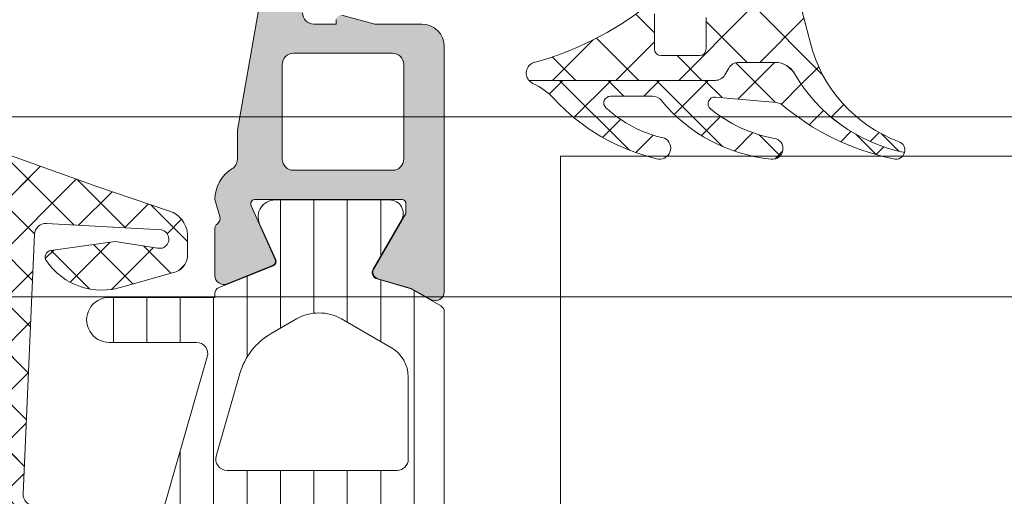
# Model space of a CAD drawing. Header units: millimetres. Extents: x 213386 to 506888, y 183055 to 450952.
# Tile 723 of 1056: x 380721 to 380765, y 342628 to 342649. Entities that reach past the tile are written whole.
import ezdxf

# ---------------------------------------------------------------- set-up
doc = ezdxf.new("R2010")
doc.units = ezdxf.units.MM
doc.layers.add('FASÁDA DETAILNÍ', color=255, linetype='Continuous', lineweight=0)
doc.layers.add('NOVA', color=255, linetype='Continuous', lineweight=0)
pattern_1 = [(135, (-4457.505283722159, 0), (-1.077630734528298, -1.077630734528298), []), (225, (-4457.505283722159, 0), (1.077630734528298, -1.077630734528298), [])]

# ---------------------------------------------------------------- blocks, each defined once
blk = doc.blocks.new('A$C69D17D4D')
at = {"layer": 'FASÁDA DETAILNÍ'}
h = blk.add_hatch(dxfattribs=at)
h.set_pattern_fill('ANSI37', color=256, scale=0.625, angle=90, style=0)
h.set_pattern_definition([(135, (-4457.505283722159, 0), (-1.403165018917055, -1.403165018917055), []), (225, (-4457.505283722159, 0), (1.403165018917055, -1.403165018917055), [])])
edge = h.paths.add_edge_path()
edge.add_ellipse((-17211.61848914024, 24900.19755051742), major_axis=(-5.03946705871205, 0), ratio=1, start_angle=209.7917844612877, end_angle=265.0355387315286, ccw=False)
edge.add_ellipse((-17207.50540465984, 24902.55235072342), major_axis=(-0.3000000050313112, 0), ratio=1, start_angle=180.0006926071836, end_angle=209.7921729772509, ccw=False)
edge.add_line((-17207.20540465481, 24902.5523543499), (-17207.20540165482, 24902.01807034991))
edge.add_ellipse((-17207.50540141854, 24902.01806911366), major_axis=(-0.2999997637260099, 0), ratio=1, start_angle=89.99995487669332, end_angle=180.0002361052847, ccw=False)
edge.add_line((-17207.50540165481, 24901.71806934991), (-17209.0553986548, 24901.71806934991))
edge.add_ellipse((-17209.05539101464, 24901.41805870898), major_axis=(-0.3000106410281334, 0), ratio=1, start_angle=270.0014591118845, end_angle=359.9956760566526)
edge.add_line((-17209.35540165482, 24901.4180813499), (-17209.35541265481, 24900.01809934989))
edge.add_ellipse((-17209.65540249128, 24900.01810218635), major_axis=(-0.2999898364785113, 0), ratio=1, start_angle=90.00035074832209, end_angle=179.9994582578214, ccw=False)
edge.add_line((-17209.65540065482, 24899.71811234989), (-17211.35541265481, 24899.71811234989))
edge.add_ellipse((-17211.35540551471, 24900.01812249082), major_axis=(-0.3000101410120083, 0), ratio=1, start_angle=0.004419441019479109, end_angle=89.99863638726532, ccw=False)
edge.add_line((-17211.65541565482, 24900.01809934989), (-17211.65540465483, 24901.5819303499))
edge.add_ellipse((-17211.95656371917, 24901.61478737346), major_axis=(-0.3029461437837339, 0), ratio=1, start_angle=173.7735490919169, end_angle=283.483577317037)
edge.add_ellipse((-17220.66148684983, 24912.93075169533), major_axis=(-14.00076634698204, 0), ratio=1, start_angle=105.3017322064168, end_angle=128.0756200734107, ccw=False)
edge.add_ellipse((-17216.85477327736, 24898.93851392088), major_axis=(-0.5004721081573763, 0), ratio=1, start_angle=-77.0823914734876, end_angle=39.80663437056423)
edge.add_line((-17217.23924065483, 24898.61811234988), (-17208.95596165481, 24898.61811234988))
edge.add_ellipse((-17208.95596218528, 24899.11811205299), major_axis=(-0.499999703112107, 0), ratio=1, start_angle=90.00006078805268, end_angle=150.0000196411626)
edge.add_line((-17208.52294965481, 24898.86811234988), (-17208.34974365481, 24899.1681123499))
edge.add_ellipse((-17207.91673112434, 24898.91811264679), major_axis=(-0.4999997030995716, 0), ratio=1, start_angle=270.0000607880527, end_angle=330.0000196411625, ccw=False)
edge.add_line((-17207.91673165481, 24899.4181123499), (-17206.28738365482, 24899.4181123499))
edge.add_ellipse((-17206.28738287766, 24898.41811299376), major_axis=(-0.9999993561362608, 0), ratio=1, start_angle=210.0503388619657, end_angle=270.0000445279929, ccw=False)
edge.add_ellipse((-17199.10300217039, 24902.57443977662), major_axis=(-7.300023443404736, 0), ratio=1, start_angle=30.05035458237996, end_angle=78.71444631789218)
edge.add_ellipse((-17200.91823427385, 24895.51810276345), major_axis=(-0.3999905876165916, 0), ratio=1, start_angle=165.1470247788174, end_angle=249.4981705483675)
edge.add_ellipse((-17198.54416732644, 24901.86720088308), major_axis=(-6.378448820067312, 0), ratio=1, start_angle=14.452597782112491, end_angle=69.49812541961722, ccw=False)
edge.add_line((-17204.72076665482, 24900.2752743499), (-17205.08435365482, 24901.6859813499))
edge.add_line((-17205.08435365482, 24901.6859813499), (-17205.29446665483, 24902.54868234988))
edge.add_ellipse((-17210.63108937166, 24901.218117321), major_axis=(-5.499995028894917, 0), ratio=1, start_angle=193.999954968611, end_angle=270.0000342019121)
edge.add_line((-17210.6310926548, 24906.71811234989), (-17223.04912065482, 24906.71811234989))
edge.add_line((-17223.04912065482, 24906.71811234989), (-17224.41217765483, 24906.43049334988))
edge.add_ellipse((-17224.51541026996, 24906.91971968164), major_axis=(-0.499999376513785, 0), ratio=1, start_angle=40.28375159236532, end_angle=101.91530077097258, ccw=False)
edge.add_line((-17224.89683565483, 24906.59643334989), (-17226.47044665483, 24908.45304134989))
edge.add_ellipse((-17227.04258565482, 24907.96811184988), major_axis=(-0.7499997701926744, 0), ratio=1, start_angle=-139.7162938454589, end_angle=40.28370615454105)
edge.add_line((-17227.61472465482, 24907.48318234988), (-17225.65543865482, 24905.17153834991))
edge.add_ellipse((-17224.89258704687, 24905.81811051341), major_axis=(-0.999999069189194, 0), ratio=1, start_angle=40.2836986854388, end_angle=101.9152478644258)
edge.add_line((-17224.68612265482, 24904.83965734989), (-17222.89258565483, 24905.21811234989))
edge.add_line((-17222.89258565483, 24905.21811234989), (-17211.18238465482, 24905.21811234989))
h = blk.add_hatch(color=256, dxfattribs=at)
edge = h.paths.add_edge_path(flags=16)
edge.add_line((-17228.20526065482, 24899.3218973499), (-17228.20526065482, 24895.1221473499))
edge.add_ellipse((-17227.70526102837, 24895.12214697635), major_axis=(-0.4999996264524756, 0), ratio=1, start_angle=-4.280544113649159e-05, end_angle=90.00004280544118)
edge.add_line((-17227.70526065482, 24894.6221473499), (-17223.30523665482, 24894.6221473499))
edge.add_ellipse((-17223.30523628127, 24895.12214697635), major_axis=(-0.4999996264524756, 0), ratio=1, start_angle=89.99995719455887, end_angle=180.0000428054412)
edge.add_line((-17222.80523665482, 24895.1221473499), (-17222.80523665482, 24899.32189634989))
edge.add_ellipse((-17223.30523713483, 24899.32189586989), major_axis=(-0.5000004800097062, 0), ratio=1, start_angle=180.0000550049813, end_angle=269.9999449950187)
edge.add_line((-17223.30523665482, 24899.82189634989), (-17227.70526065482, 24899.8218973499))
edge.add_ellipse((-17227.70526102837, 24899.32189772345), major_axis=(-0.4999996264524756, 0), ratio=1, start_angle=-90.00004280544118, end_angle=4.280544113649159e-05)
edge = h.paths.add_edge_path()
edge.add_line((-17230.20364165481, 24896.40849334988), (-17229.00388165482, 24903.17149334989))
edge.add_arc((-17227.03463002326, 24902.82214898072), 1.999998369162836, 89.9999607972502, 169.9404098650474, ccw=False)
edge.add_line((-17227.03462865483, 24904.82214734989), (-17222.86965565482, 24904.82214734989))
edge.add_line((-17222.86965565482, 24904.82214734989), (-17221.15186665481, 24904.36186634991))
edge.add_arc((-17221.20363057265, 24904.16868129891), 0.1999999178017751, 1.4607539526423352e-05, 74.99996141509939, ccw=False)
edge.add_line((-17221.00363065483, 24904.1686813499), (-17221.00363065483, 24903.72214734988))
edge.add_arc((-17221.50363028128, 24903.72214697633), 0.4999996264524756, -90.00004280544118, 4.2805441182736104e-05, ccw=False)
edge.add_line((-17221.50363065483, 24903.22214734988), (-17226.80363065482, 24903.22214734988))
edge.add_arc((-17226.80363102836, 24902.72214772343), 0.4999996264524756, 89.99995719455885, 180.0000428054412)
edge.add_line((-17227.30363065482, 24902.72214734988), (-17227.30363065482, 24901.62189734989))
edge.add_arc((-17226.80363017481, 24901.6218978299), 0.5000004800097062, 180.0000550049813, 269.9999449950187)
edge.add_line((-17226.80363065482, 24901.12189734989), (-17225.80363065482, 24901.12189734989))
edge.add_line((-17225.80363065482, 24901.12189734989), (-17225.80363065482, 24901.3218973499))
edge.add_arc((-17225.60363051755, 24901.32189705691), 0.2000001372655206, 74.9999946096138, 179.9999160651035, ccw=False)
edge.add_line((-17225.55186665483, 24901.51508234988), (-17224.08447865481, 24901.12189634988))
edge.add_line((-17224.08447865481, 24901.12189634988), (-17222.00363065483, 24901.12189634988))
edge.add_arc((-17222.00363161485, 24900.12189538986), 1.000000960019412, 5.50049812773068e-05, 89.99994499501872, ccw=False)
edge.add_line((-17221.00363065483, 24900.12189634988), (-17221.00363065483, 24889.2223943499))
edge.add_arc((-17221.40363099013, 24889.22239409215), 0.400000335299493, -119.99991681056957, 3.6919009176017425e-05, ccw=False)
edge.add_line((-17221.6036306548, 24888.87598334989), (-17222.46647865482, 24889.3741493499))
edge.add_line((-17222.46647865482, 24889.3741493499), (-17223.95863965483, 24889.80201934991))
edge.add_arc((-17223.87594827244, 24890.09039815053), 0.3000003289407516, 149.8207587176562, 253.9999831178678, ccw=False)
edge.add_line((-17224.13528565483, 24890.24121034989), (-17222.70355065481, 24892.70682134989))
edge.add_line((-17222.70355065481, 24892.70682134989), (-17222.70355065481, 24893.12724034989))
edge.add_arc((-17222.89511893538, 24893.13073285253), 0.1916001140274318, 358.9555499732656, 452.5222218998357)
edge.add_line((-17222.90355065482, 24893.32214734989), (-17229.39298965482, 24893.32214734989))
edge.add_arc((-17229.41122740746, 24893.12298081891), 0.1999998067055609, 84.76799548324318, 204.1409481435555)
edge.add_line((-17229.59373565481, 24893.04118434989), (-17228.52541465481, 24890.65749934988))
edge.add_arc((-17228.70792325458, 24890.57570259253), 0.2000002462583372, -68.0262022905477, 24.140982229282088, ccw=False)
edge.add_line((-17228.63308665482, 24890.39023134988), (-17230.65631465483, 24889.57387134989))
edge.add_arc((-17230.80598776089, 24889.9448132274), 0.3999998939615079, 179.9999824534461, 291.9738178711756, ccw=False)
edge.add_line((-17231.20598765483, 24889.9448133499), (-17231.20598865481, 24892.00896034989))
edge.add_arc((-17230.90598901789, 24892.00896121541), 0.2999996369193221, 127.9049134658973, 180.0001653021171, ccw=False)
edge.add_arc((-17231.27459956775, 24892.48238077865), 0.30000021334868, 307.9046525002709, 375.9998620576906)
edge.add_line((-17230.98622065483, 24892.56507134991), (-17231.20354265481, 24893.32296034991))
edge.add_arc((-17229.60354360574, 24893.32296078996), 1.599999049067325, 121.59239448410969, 180.0000157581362, ccw=False)
edge.add_arc((-17230.70367562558, 24895.11173283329), 0.4999999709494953, 301.5923359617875, 359.9984549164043)
edge.add_line((-17230.2036756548, 24895.11171934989), (-17230.20364165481, 24896.40849334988))
h = blk.add_hatch(dxfattribs=at)
h.set_pattern_fill('ANSI37', color=256, scale=0.48, angle=90, style=0)
h.set_pattern_definition(pattern_1)
edge = h.paths.add_edge_path(flags=16)
edge.add_line((-17251.66969865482, 24890.21938934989), (-17253.06255265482, 24890.11964534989))
edge.add_arc((-17253.1054101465, 24890.71811226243), 0.599999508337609, 179.9999916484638, 274.0960805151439, ccw=False)
edge.add_arc((-17253.1054101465, 24890.71811243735), 0.5999995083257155, 85.90391948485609, 180.0000083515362, ccw=False)
edge.add_line((-17253.06255265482, 24891.31657934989), (-17251.66969865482, 24891.21683534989))
edge.add_arc((-17251.70541313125, 24890.71811234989), 0.5000001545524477, -85.90393560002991, 85.90393560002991, ccw=False)
edge = h.paths.add_edge_path(flags=16)
edge.add_arc((-17248.50540502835, 24892.31810897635), 0.4999996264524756, 179.9999571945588, 270.0000428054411, ccw=False)
edge.add_line((-17249.0054046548, 24892.3181093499), (-17249.0054046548, 24895.9117943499))
edge.add_arc((-17248.50540432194, 24895.91179436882), 0.5000003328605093, 66.78197339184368, 180.0000021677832, ccw=False)
edge.add_line((-17248.30828865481, 24896.37130034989), (-17241.97718665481, 24893.6554223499))
edge.add_arc((-17242.17430257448, 24893.19591700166), 0.4999998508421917, -2.5001106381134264, 66.7819182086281, ccw=False)
edge.add_line((-17241.67477865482, 24893.17410634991), (-17241.71310465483, 24892.29629934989))
edge.add_arc((-17242.21262826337, 24892.31810883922), 0.499999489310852, 269.9999551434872, 357.50002088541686, ccw=False)
edge.add_line((-17242.21262865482, 24891.8181093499), (-17248.5054046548, 24891.8181093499))
edge = h.paths.add_edge_path(flags=16)
edge.add_line((-17243.09724265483, 24866.7641903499), (-17251.99409565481, 24862.61552034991))
edge.add_arc((-17252.20540479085, 24863.06867409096), 0.499999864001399, 179.9999703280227, 295.00000792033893, ccw=False)
edge.add_line((-17252.70540465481, 24863.0686743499), (-17252.70540465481, 24872.41810934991))
edge.add_arc((-17252.20540502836, 24872.41810972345), 0.4999996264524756, 89.99995719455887, 180.0000428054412, ccw=False)
edge.add_line((-17252.20540465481, 24872.91810934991), (-17243.08148165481, 24872.91810934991))
edge.add_arc((-17243.08148182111, 24872.41810928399), 0.5000000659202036, -2.500027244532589, 89.99998094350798, ccw=False)
edge.add_line((-17242.58195765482, 24872.3962993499), (-17242.80902765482, 24867.19553534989))
edge.add_arc((-17243.30855306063, 24867.2173450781), 0.5000012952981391, 295.0000919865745, 357.5000025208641, ccw=False)
edge = h.paths.add_edge_path(flags=16)
edge.add_arc((-17252.20540502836, 24875.61810897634), 0.4999996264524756, 179.9999571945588, 270.0000428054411, ccw=False)
edge.add_line((-17252.70540465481, 24875.61810934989), (-17252.70540465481, 24882.8181093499))
edge.add_arc((-17252.20540502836, 24882.81810972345), 0.4999996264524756, 89.99995719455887, 180.0000428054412, ccw=False)
edge.add_line((-17252.20540465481, 24883.3181093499), (-17251.0054046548, 24883.3181093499))
edge.add_arc((-17251.00540316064, 24885.31810785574), 1.999998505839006, 269.9999571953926, 360.0000428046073)
edge.add_line((-17249.0054046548, 24885.3181093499), (-17249.0054046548, 24889.11810934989))
edge.add_arc((-17248.50540502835, 24889.11810972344), 0.4999996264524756, 89.99995719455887, 180.0000428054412, ccw=False)
edge.add_line((-17248.5054046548, 24889.61810934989), (-17242.35234365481, 24889.61810934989))
edge.add_arc((-17242.35234382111, 24889.11810928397), 0.5000000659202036, -2.500027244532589, 89.99998094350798, ccw=False)
edge.add_line((-17241.85281965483, 24889.09629934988), (-17242.09295465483, 24883.59629934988))
edge.add_arc((-17242.59247826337, 24883.6181088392), 0.499999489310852, 269.9999551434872, 357.50002088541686, ccw=False)
edge.add_line((-17242.59247865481, 24883.11810934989), (-17247.90540465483, 24883.11810934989))
edge.add_arc((-17247.90540465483, 24882.01810934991), 1.099999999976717, 90, 270)
edge.add_line((-17247.90540465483, 24880.91810934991), (-17242.73219365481, 24880.91810934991))
edge.add_arc((-17242.73219382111, 24880.41810928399), 0.5000000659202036, -2.500027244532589, 89.99998094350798, ccw=False)
edge.add_line((-17242.23266965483, 24880.3962993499), (-17242.44224265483, 24875.59629934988))
edge.add_arc((-17242.94176626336, 24875.6181088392), 0.499999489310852, 269.9999551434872, 357.50002088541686, ccw=False)
edge.add_line((-17242.94176665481, 24875.11810934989), (-17252.20540465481, 24875.11810934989))
edge = h.paths.add_edge_path()
edge.add_line((-17250.81894765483, 24860.4050563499), (-17242.03108165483, 24864.50290534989))
edge.add_ellipse((-17243.29893914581, 24867.22183071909), major_axis=(-3.000002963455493, 0), ratio=1, start_angle=115.0000306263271, end_angle=177.4999411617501)
edge.add_line((-17240.30179165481, 24867.0909693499), (-17240.27345765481, 24867.7399193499))
edge.add_ellipse((-17239.77393404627, 24867.71810986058), major_axis=(-0.499999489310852, 0), ratio=1, start_angle=269.9999551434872, end_angle=357.50002088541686, ccw=False)
edge.add_line((-17239.77393365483, 24868.21810934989), (-17238.80540465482, 24868.21810934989))
edge.add_ellipse((-17238.80540458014, 24868.31810927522), major_axis=(-0.0999999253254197, 0), ratio=1, start_angle=89.99995721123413, end_angle=180.0000427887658)
edge.add_line((-17238.70540465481, 24868.3181093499), (-17238.70540465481, 24868.91810934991))
edge.add_ellipse((-17238.80540458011, 24868.91810942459), major_axis=(-0.09999992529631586, 0), ratio=1, start_angle=179.9999572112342, end_angle=270.0000428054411)
edge.add_line((-17238.80540465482, 24869.01810934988), (-17239.70844265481, 24869.01810934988))
edge.add_ellipse((-17239.70844248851, 24869.51810941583), major_axis=(-0.5000000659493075, 0), ratio=1, start_angle=-2.5000272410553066, end_angle=89.99998094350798, ccw=False)
edge.add_line((-17240.20796665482, 24869.53991934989), (-17239.81412865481, 24878.44021334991))
edge.add_ellipse((-17239.31461737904, 24878.41810924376), major_axis=(-0.5000001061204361, 0), ratio=1, start_angle=269.99991701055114, end_angle=357.46623077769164, ccw=False)
edge.add_line((-17239.31461665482, 24878.91810934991), (-17238.70540465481, 24878.91810934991))
edge.add_ellipse((-17238.70540458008, 24879.0181092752), major_axis=(-0.0999999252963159, 0), ratio=1, start_angle=89.9999571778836, end_angle=180.0000427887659)
edge.add_line((-17238.60540465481, 24879.01810934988), (-17238.60540465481, 24879.61810934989))
edge.add_ellipse((-17238.70540458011, 24879.61810942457), major_axis=(-0.09999992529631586, 0), ratio=1, start_angle=179.9999572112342, end_angle=270.0000428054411)
edge.add_line((-17238.70540465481, 24879.71810934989), (-17239.23496665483, 24879.71810934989))
edge.add_ellipse((-17239.23496696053, 24880.21810984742), major_axis=(-0.5000004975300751, 0), ratio=1, start_angle=-2.5336979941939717, end_angle=90.00003503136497, ccw=False)
edge.add_line((-17239.73447865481, 24880.2402133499), (-17239.22382265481, 24891.7804383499))
edge.add_ellipse((-17238.72429805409, 24891.75862881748), major_axis=(-0.5000004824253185, 0), ratio=1, start_angle=266.7829426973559, end_angle=357.50002091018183, ccw=False)
edge.add_line((-17238.69623865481, 24892.2578413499), (-17233.56249565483, 24891.96927834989))
edge.add_ellipse((-17233.67805107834, 24891.55886034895), major_axis=(-0.4263754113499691, 0), ratio=1, start_angle=110.7589723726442, end_angle=254.2751455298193, ccw=False)
edge.add_line((-17233.52692765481, 24891.16016534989), (-17233.75953065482, 24891.16140534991))
edge.add_line((-17233.75953065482, 24891.16140534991), (-17235.64210965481, 24891.45954334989))
edge.add_line((-17235.64210965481, 24891.45954334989), (-17238.49139465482, 24891.05911734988))
edge.add_ellipse((-17238.44964405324, 24890.76203675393), major_axis=(-0.2999999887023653, 0), ratio=1, start_angle=-82.0002559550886, end_angle=34.5977463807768)
edge.add_ellipse((-17236.22707296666, 24892.29515014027), major_axis=(-3.000047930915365, 0), ratio=1, start_angle=34.59764128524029, end_angle=108.0084245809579)
edge.add_line((-17235.29958765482, 24889.44207134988), (-17233.0446966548, 24890.07564734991))
edge.add_ellipse((-17233.20562619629, 24890.85085985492), major_axis=(-0.7917403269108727, 0), ratio=1, start_angle=101.727689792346, end_angle=173.201653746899)
edge.add_line((-17232.41945265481, 24890.75713734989), (-17232.41823165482, 24891.81534734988))
edge.add_ellipse((-17233.59731787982, 24891.68622310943), major_axis=(-1.186135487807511, 0), ratio=1, start_angle=186.2496781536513, end_angle=251.3444235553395)
edge.add_line((-17233.21789865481, 24892.8100373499), (-17236.45923865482, 24893.90437034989))
edge.add_line((-17236.45923865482, 24893.90437034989), (-17244.50903365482, 24896.7941483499))
edge.add_line((-17244.50903365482, 24896.7941483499), (-17254.40691065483, 24901.12695734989))
edge.add_ellipse((-17254.60518072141, 24900.66794836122), major_axis=(-0.5000002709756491, 0), ratio=1, start_angle=246.6379505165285, end_angle=359.9334236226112)
edge.add_line((-17255.10518065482, 24900.6685293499), (-17255.10581565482, 24900.12182834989))
edge.add_ellipse((-17254.60581554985, 24900.12124807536), major_axis=(-0.5000004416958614, 0), ratio=1, start_angle=-0.06649451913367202, end_angle=66.07917546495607)
edge.add_line((-17254.80855265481, 24899.6641943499), (-17251.60454965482, 24898.26243834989))
edge.add_ellipse((-17252.00540399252, 24897.34629727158), major_axis=(-0.9999993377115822, 0), ratio=1, start_angle=179.9999471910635, end_angle=246.3683852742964, ccw=False)
edge.add_line((-17251.0054046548, 24897.34629634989), (-17251.0054046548, 24892.11835434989))
edge.add_line((-17251.0054046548, 24892.11835434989), (-17252.80488365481, 24892.11834534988))
edge.add_line((-17252.80488365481, 24892.11834534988), (-17252.94282565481, 24892.63314634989))
edge.add_ellipse((-17253.21997967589, 24892.5183810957), major_axis=(-0.2999756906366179, 0), ratio=1, start_angle=202.4937002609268, end_angle=292.5035666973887)
edge.add_line((-17253.33479265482, 24892.79551534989), (-17254.60491965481, 24891.94634834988))
edge.add_ellipse((-17254.10519888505, 24891.08048416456), major_axis=(-0.9997207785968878, 0), ratio=1, start_angle=-60.00923930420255, end_angle=0.007611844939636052)
edge.add_line((-17255.10491965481, 24891.0803513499), (-17255.10488865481, 24890.3559903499))
edge.add_ellipse((-17254.1051508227, 24890.35619840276), major_axis=(-0.9997378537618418, 0), ratio=1, start_angle=0.01192367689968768, end_angle=60.00867505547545)
edge.add_line((-17254.60488865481, 24889.4903243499), (-17253.33479265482, 24888.64115734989))
edge.add_ellipse((-17253.21998076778, 24888.91830484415), major_axis=(-0.2999875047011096, 0), ratio=1, start_angle=67.49759383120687, end_angle=157.5013961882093)
edge.add_line((-17252.94282565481, 24888.80351134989), (-17252.80485365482, 24889.3183273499))
edge.add_line((-17252.80485365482, 24889.3183273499), (-17251.0054046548, 24889.3183353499))
edge.add_line((-17251.0054046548, 24889.3183353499), (-17251.0054046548, 24886.11810834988))
edge.add_ellipse((-17251.30540443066, 24886.11810812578), major_axis=(-0.2999997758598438, 0), ratio=1, start_angle=89.99995718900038, end_angle=180.0000427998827, ccw=False)
edge.add_line((-17251.30540465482, 24885.81810834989), (-17254.60540065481, 24885.81810834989))
edge.add_ellipse((-17254.60540102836, 24885.31810872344), major_axis=(-0.4999996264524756, 0), ratio=1, start_angle=-90.00004280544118, end_angle=4.280544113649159e-05)
edge.add_line((-17255.10540065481, 24885.31810834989), (-17255.10540065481, 24858.4204863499))
edge.add_line((-17255.10540065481, 24858.4204863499), (-17253.5550086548, 24857.52536834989))
edge.add_ellipse((-17253.30500856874, 24857.95838090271), major_axis=(-0.4999999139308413, 0), ratio=1, start_angle=59.99998291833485, end_angle=179.9999366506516)
edge.add_line((-17252.8050086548, 24857.95838034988), (-17251.10763765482, 24857.95838034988))
edge.add_line((-17251.10763765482, 24857.95838034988), (-17251.10763765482, 24859.95190234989))
edge.add_ellipse((-17250.60763739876, 24859.95190269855), major_axis=(-0.5000002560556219, 0), ratio=1, start_angle=-64.99987141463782, end_angle=3.995391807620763e-05, ccw=False)
h = blk.add_hatch(dxfattribs=at)
h.set_pattern_fill('ANSI37', color=256, scale=0.48, angle=90, style=0)
h.set_pattern_definition(pattern_1)
edge = h.paths.add_edge_path(flags=16)
edge.add_line((-17251.66969847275, 24890.21938934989), (-17253.06255247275, 24890.11964534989))
edge.add_arc((-17253.10540996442, 24890.71811226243), 0.599999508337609, 179.9999916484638, 274.0960805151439, ccw=False)
edge.add_arc((-17253.10540996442, 24890.71811243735), 0.5999995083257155, 85.90391948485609, 180.0000083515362, ccw=False)
edge.add_line((-17253.06255247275, 24891.31657934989), (-17251.66969847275, 24891.21683534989))
edge.add_arc((-17251.70541294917, 24890.71811234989), 0.5000001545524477, -85.90393560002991, 85.90393560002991, ccw=False)
edge = h.paths.add_edge_path(flags=16)
edge.add_arc((-17248.50540484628, 24892.31810897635), 0.4999996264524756, 179.9999571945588, 270.0000428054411, ccw=False)
edge.add_line((-17249.00540447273, 24892.3181093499), (-17249.00540447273, 24895.9117943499))
edge.add_arc((-17248.50540413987, 24895.91179436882), 0.5000003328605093, 66.78197339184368, 180.0000021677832, ccw=False)
edge.add_line((-17248.30828847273, 24896.37130034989), (-17241.97718647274, 24893.6554223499))
edge.add_arc((-17242.17430239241, 24893.19591700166), 0.4999998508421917, -2.5001106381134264, 66.7819182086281, ccw=False)
edge.add_line((-17241.67477847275, 24893.17410634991), (-17241.71310447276, 24892.29629934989))
edge.add_arc((-17242.2126280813, 24892.31810883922), 0.499999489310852, 269.9999551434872, 357.50002088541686, ccw=False)
edge.add_line((-17242.21262847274, 24891.8181093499), (-17248.50540447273, 24891.8181093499))
edge = h.paths.add_edge_path(flags=16)
edge.add_line((-17243.09724247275, 24866.7641903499), (-17251.99409547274, 24862.61552034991))
edge.add_arc((-17252.20540460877, 24863.06867409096), 0.499999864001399, 179.9999703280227, 295.00000792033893, ccw=False)
edge.add_line((-17252.70540447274, 24863.0686743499), (-17252.70540447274, 24872.41810934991))
edge.add_arc((-17252.20540484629, 24872.41810972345), 0.4999996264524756, 89.99995719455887, 180.0000428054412, ccw=False)
edge.add_line((-17252.20540447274, 24872.91810934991), (-17243.08148147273, 24872.91810934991))
edge.add_arc((-17243.08148163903, 24872.41810928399), 0.5000000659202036, -2.500027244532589, 89.99998094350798, ccw=False)
edge.add_line((-17242.58195747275, 24872.3962993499), (-17242.80902747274, 24867.19553534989))
edge.add_arc((-17243.30855287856, 24867.2173450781), 0.5000012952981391, 295.0000919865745, 357.5000025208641, ccw=False)
edge = h.paths.add_edge_path(flags=16)
edge.add_arc((-17252.20540484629, 24875.61810897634), 0.4999996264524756, 179.9999571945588, 270.0000428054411, ccw=False)
edge.add_line((-17252.70540447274, 24875.61810934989), (-17252.70540447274, 24882.8181093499))
edge.add_arc((-17252.20540484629, 24882.81810972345), 0.4999996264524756, 89.99995719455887, 180.0000428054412, ccw=False)
edge.add_line((-17252.20540447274, 24883.3181093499), (-17251.00540447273, 24883.3181093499))
edge.add_arc((-17251.00540297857, 24885.31810785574), 1.999998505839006, 269.9999571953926, 360.0000428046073)
edge.add_line((-17249.00540447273, 24885.3181093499), (-17249.00540447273, 24889.11810934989))
edge.add_arc((-17248.50540484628, 24889.11810972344), 0.4999996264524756, 89.99995719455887, 180.0000428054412, ccw=False)
edge.add_line((-17248.50540447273, 24889.61810934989), (-17242.35234347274, 24889.61810934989))
edge.add_arc((-17242.35234363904, 24889.11810928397), 0.5000000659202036, -2.500027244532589, 89.99998094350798, ccw=False)
edge.add_line((-17241.85281947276, 24889.09629934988), (-17242.09295447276, 24883.59629934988))
edge.add_arc((-17242.59247808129, 24883.6181088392), 0.499999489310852, 269.9999551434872, 357.50002088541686, ccw=False)
edge.add_line((-17242.59247847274, 24883.11810934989), (-17247.90540447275, 24883.11810934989))
edge.add_arc((-17247.90540447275, 24882.01810934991), 1.099999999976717, 90, 270)
edge.add_line((-17247.90540447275, 24880.91810934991), (-17242.73219347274, 24880.91810934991))
edge.add_arc((-17242.73219363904, 24880.41810928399), 0.5000000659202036, -2.500027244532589, 89.99998094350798, ccw=False)
edge.add_line((-17242.23266947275, 24880.3962993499), (-17242.44224247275, 24875.59629934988))
edge.add_arc((-17242.94176608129, 24875.6181088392), 0.499999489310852, 269.9999551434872, 357.50002088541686, ccw=False)
edge.add_line((-17242.94176647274, 24875.11810934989), (-17252.20540447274, 24875.11810934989))
edge = h.paths.add_edge_path()
edge.add_line((-17250.81894747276, 24860.4050563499), (-17242.03108147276, 24864.50290534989))
edge.add_ellipse((-17243.29893896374, 24867.22183071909), major_axis=(-3.000002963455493, 0), ratio=1, start_angle=115.0000306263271, end_angle=177.4999411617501)
edge.add_line((-17240.30179147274, 24867.0909693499), (-17240.27345747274, 24867.7399193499))
edge.add_ellipse((-17239.7739338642, 24867.71810986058), major_axis=(-0.499999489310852, 0), ratio=1, start_angle=269.9999551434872, end_angle=357.50002088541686, ccw=False)
edge.add_line((-17239.77393347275, 24868.21810934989), (-17238.80540447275, 24868.21810934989))
edge.add_ellipse((-17238.80540439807, 24868.31810927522), major_axis=(-0.0999999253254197, 0), ratio=1, start_angle=89.99995721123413, end_angle=180.0000427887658)
edge.add_line((-17238.70540447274, 24868.3181093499), (-17238.70540447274, 24868.91810934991))
edge.add_ellipse((-17238.80540439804, 24868.91810942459), major_axis=(-0.09999992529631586, 0), ratio=1, start_angle=179.9999572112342, end_angle=270.0000428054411)
edge.add_line((-17238.80540447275, 24869.01810934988), (-17239.70844247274, 24869.01810934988))
edge.add_ellipse((-17239.70844230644, 24869.51810941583), major_axis=(-0.5000000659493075, 0), ratio=1, start_angle=-2.5000272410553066, end_angle=89.99998094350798, ccw=False)
edge.add_line((-17240.20796647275, 24869.53991934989), (-17239.81412847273, 24878.44021334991))
edge.add_ellipse((-17239.31461719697, 24878.41810924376), major_axis=(-0.5000001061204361, 0), ratio=1, start_angle=269.99991701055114, end_angle=357.46623077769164, ccw=False)
edge.add_line((-17239.31461647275, 24878.91810934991), (-17238.70540447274, 24878.91810934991))
edge.add_ellipse((-17238.705404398, 24879.0181092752), major_axis=(-0.0999999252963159, 0), ratio=1, start_angle=89.9999571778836, end_angle=180.0000427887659)
edge.add_line((-17238.60540447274, 24879.01810934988), (-17238.60540447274, 24879.61810934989))
edge.add_ellipse((-17238.70540439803, 24879.61810942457), major_axis=(-0.09999992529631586, 0), ratio=1, start_angle=179.9999572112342, end_angle=270.0000428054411)
edge.add_line((-17238.70540447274, 24879.71810934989), (-17239.23496647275, 24879.71810934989))
edge.add_ellipse((-17239.23496677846, 24880.21810984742), major_axis=(-0.5000004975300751, 0), ratio=1, start_angle=-2.5336979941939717, end_angle=90.00003503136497, ccw=False)
edge.add_line((-17239.73447847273, 24880.2402133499), (-17239.22382247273, 24891.7804383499))
edge.add_ellipse((-17238.72429787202, 24891.75862881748), major_axis=(-0.5000004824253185, 0), ratio=1, start_angle=266.7829426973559, end_angle=357.50002091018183, ccw=False)
edge.add_line((-17238.69623847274, 24892.2578413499), (-17233.56249547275, 24891.96927834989))
edge.add_ellipse((-17233.67805089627, 24891.55886034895), major_axis=(-0.4263754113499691, 0), ratio=1, start_angle=110.7589723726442, end_angle=254.2751455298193, ccw=False)
edge.add_line((-17233.52692747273, 24891.16016534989), (-17233.75953047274, 24891.16140534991))
edge.add_line((-17233.75953047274, 24891.16140534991), (-17235.64210947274, 24891.45954334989))
edge.add_line((-17235.64210947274, 24891.45954334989), (-17238.49139447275, 24891.05911734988))
edge.add_ellipse((-17238.44964387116, 24890.76203675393), major_axis=(-0.2999999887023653, 0), ratio=1, start_angle=-82.0002559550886, end_angle=34.5977463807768)
edge.add_ellipse((-17236.22707278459, 24892.29515014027), major_axis=(-3.000047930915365, 0), ratio=1, start_angle=34.59764128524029, end_angle=108.0084245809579)
edge.add_line((-17235.29958747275, 24889.44207134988), (-17233.04469647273, 24890.07564734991))
edge.add_ellipse((-17233.20562601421, 24890.85085985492), major_axis=(-0.7917403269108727, 0), ratio=1, start_angle=101.727689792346, end_angle=173.201653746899)
edge.add_line((-17232.41945247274, 24890.75713734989), (-17232.41823147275, 24891.81534734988))
edge.add_ellipse((-17233.59731769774, 24891.68622310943), major_axis=(-1.186135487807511, 0), ratio=1, start_angle=186.2496781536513, end_angle=251.3444235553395)
edge.add_line((-17233.21789847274, 24892.8100373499), (-17236.45923847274, 24893.90437034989))
edge.add_line((-17236.45923847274, 24893.90437034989), (-17244.50903347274, 24896.7941483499))
edge.add_line((-17244.50903347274, 24896.7941483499), (-17254.40691047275, 24901.12695734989))
edge.add_ellipse((-17254.60518053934, 24900.66794836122), major_axis=(-0.5000002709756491, 0), ratio=1, start_angle=246.6379505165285, end_angle=359.9334236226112)
edge.add_line((-17255.10518047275, 24900.6685293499), (-17255.10581547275, 24900.12182834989))
edge.add_ellipse((-17254.60581536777, 24900.12124807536), major_axis=(-0.5000004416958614, 0), ratio=1, start_angle=-0.06649451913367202, end_angle=66.07917546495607)
edge.add_line((-17254.80855247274, 24899.6641943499), (-17251.60454947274, 24898.26243834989))
edge.add_ellipse((-17252.00540381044, 24897.34629727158), major_axis=(-0.9999993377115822, 0), ratio=1, start_angle=179.9999471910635, end_angle=246.3683852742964, ccw=False)
edge.add_line((-17251.00540447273, 24897.34629634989), (-17251.00540447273, 24892.11835434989))
edge.add_line((-17251.00540447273, 24892.11835434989), (-17252.80488347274, 24892.11834534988))
edge.add_line((-17252.80488347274, 24892.11834534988), (-17252.94282547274, 24892.63314634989))
edge.add_ellipse((-17253.21997949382, 24892.5183810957), major_axis=(-0.2999756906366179, 0), ratio=1, start_angle=202.4937002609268, end_angle=292.5035666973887)
edge.add_line((-17253.33479247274, 24892.79551534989), (-17254.60491947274, 24891.94634834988))
edge.add_ellipse((-17254.10519870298, 24891.08048416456), major_axis=(-0.9997207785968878, 0), ratio=1, start_angle=-60.00923930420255, end_angle=0.007611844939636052)
edge.add_line((-17255.10491947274, 24891.0803513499), (-17255.10488847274, 24890.3559903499))
edge.add_ellipse((-17254.10515064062, 24890.35619840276), major_axis=(-0.9997378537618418, 0), ratio=1, start_angle=0.01192367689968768, end_angle=60.00867505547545)
edge.add_line((-17254.60488847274, 24889.4903243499), (-17253.33479247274, 24888.64115734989))
edge.add_ellipse((-17253.21998058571, 24888.91830484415), major_axis=(-0.2999875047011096, 0), ratio=1, start_angle=67.49759383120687, end_angle=157.5013961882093)
edge.add_line((-17252.94282547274, 24888.80351134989), (-17252.80485347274, 24889.3183273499))
edge.add_line((-17252.80485347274, 24889.3183273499), (-17251.00540447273, 24889.3183353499))
edge.add_line((-17251.00540447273, 24889.3183353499), (-17251.00540447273, 24886.11810834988))
edge.add_ellipse((-17251.30540424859, 24886.11810812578), major_axis=(-0.2999997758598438, 0), ratio=1, start_angle=89.99995718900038, end_angle=180.0000427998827, ccw=False)
edge.add_line((-17251.30540447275, 24885.81810834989), (-17254.60540047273, 24885.81810834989))
edge.add_ellipse((-17254.60540084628, 24885.31810872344), major_axis=(-0.4999996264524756, 0), ratio=1, start_angle=-90.00004280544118, end_angle=4.280544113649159e-05)
edge.add_line((-17255.10540047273, 24885.31810834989), (-17255.10540047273, 24858.4204863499))
edge.add_line((-17255.10540047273, 24858.4204863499), (-17253.55500847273, 24857.52536834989))
edge.add_ellipse((-17253.30500838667, 24857.95838090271), major_axis=(-0.4999999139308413, 0), ratio=1, start_angle=59.99998291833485, end_angle=179.9999366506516)
edge.add_line((-17252.80500847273, 24857.95838034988), (-17251.10763747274, 24857.95838034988))
edge.add_line((-17251.10763747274, 24857.95838034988), (-17251.10763747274, 24859.95190234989))
edge.add_ellipse((-17250.60763721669, 24859.95190269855), major_axis=(-0.5000002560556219, 0), ratio=1, start_angle=-64.99987141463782, end_angle=3.995391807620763e-05, ccw=False)
h = blk.add_hatch(dxfattribs=at)
h.set_pattern_fill('ANSI37', color=256, scale=0.48, angle=90, style=0)
h.set_pattern_definition(pattern_1)
edge = h.paths.add_edge_path()
edge.add_arc((-17211.74429122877, 24897.4171130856), 0.4999992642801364, 39.40733718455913, 89.99993422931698)
edge.add_line((-17211.74429065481, 24897.91711234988), (-17213.60638765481, 24897.91711234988))
edge.add_arc((-17213.60638730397, 24897.61711215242), 0.3000001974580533, 90.00006700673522, 227.3578430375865)
edge.add_arc((-17210.03897258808, 24901.4909071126), 5.566188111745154, 227.3577388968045, 257.8089673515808)
edge.add_arc((-17211.42226653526, 24895.60683082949), 0.4897187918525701, -107.0139722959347, 64.88275715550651, ccw=False)
edge.add_arc((-17209.47637521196, 24903.94658868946), 9.052420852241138, 222.7933211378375, 256.6565612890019, ccw=False)
edge.add_arc((-17218.32055193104, 24895.75870847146), 2.999999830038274, 42.7932868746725, 65.24509699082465)
edge.add_arc((-17216.85476978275, 24898.93751455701), 0.5004751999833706, 219.8064341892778, 245.2448242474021, ccw=False)
edge.add_line((-17217.23924065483, 24898.61711234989), (-17208.95596165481, 24898.61711234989))
edge.add_arc((-17208.95596218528, 24899.11711205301), 0.499999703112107, 270.0000607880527, 330.0000196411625)
edge.add_line((-17208.52294965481, 24898.86711234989), (-17208.34974365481, 24899.16711234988))
edge.add_arc((-17207.91673112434, 24898.91711264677), 0.4999997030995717, 90.00006078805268, 150.0000196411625, ccw=False)
edge.add_line((-17207.91673165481, 24899.41711234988), (-17206.28738365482, 24899.41711234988))
edge.add_arc((-17206.28738287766, 24898.41711299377), 0.999999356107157, 30.050338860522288, 90.00004452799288, ccw=False)
edge.add_arc((-17199.10300217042, 24902.57343977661), 7.300023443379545, 210.0503545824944, 258.7144463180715)
edge.add_arc((-17200.91823474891, 24895.51710271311), 0.3999910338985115, 254.9987233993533, 345.14704919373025, ccw=False)
edge.add_arc((-17198.79151427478, 24906.03660677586), 11.13157184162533, 229.4130387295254, 258.4423422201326, ccw=False)
edge.add_line((-17206.03373065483, 24897.58307534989), (-17206.22594765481, 24897.6407763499))
edge.add_line((-17206.22594765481, 24897.6407763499), (-17208.94315465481, 24897.8786143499))
edge.add_arc((-17208.96931365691, 24897.57975707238), 0.2999999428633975, 84.99764491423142, 230.9690488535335)
edge.add_arc((-17205.1751416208, 24902.25998317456), 6.32496947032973, 230.9689666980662, 259.5200292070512)
edge.add_arc((-17206.40401895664, 24895.58214734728), 0.4650353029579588, -97.5281371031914, 80.29202624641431, ccw=False)
edge.add_arc((-17205.75452013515, 24902.33847968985), 7.252239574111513, 219.4075108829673, 264.3783283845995, ccw=False)
h = blk.add_hatch(dxfattribs=at)
h.set_pattern_fill('ANSI31', color=256, scale=0.468, angle=45, style=0)
h.set_pattern_definition([(90, (-4457.505283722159, 0), (-1.4859, 3.33066907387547e-16), [])])
edge = h.paths.add_edge_path(flags=16)
edge.add_line((-17223.35350465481, 24886.7296343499), (-17225.57621465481, 24888.01299634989))
edge.add_ellipse((-17226.57608703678, 24886.28127138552), major_axis=(-1.999654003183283, 0), ratio=1, start_angle=239.9984985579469, end_angle=299.9999542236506)
edge.add_line((-17227.57591265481, 24888.01302334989), (-17228.70543065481, 24887.36089534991))
edge.add_ellipse((-17227.20542752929, 24884.76281514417), major_axis=(-3.000005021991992, 0), ratio=1, start_angle=300.0000135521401, end_angle=343.9999452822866)
edge.add_line((-17230.08921665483, 24885.5897313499), (-17231.14186465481, 24881.91870934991))
edge.add_ellipse((-17230.66123362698, 24881.780890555), major_axis=(-0.5000002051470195, 0), ratio=1, start_angle=-16.00000720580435, end_angle=90.00079895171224)
edge.add_line((-17230.6612266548, 24881.28089034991), (-17223.1034736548, 24881.2810003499))
edge.add_ellipse((-17223.1034834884, 24881.78100018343), major_axis=(-0.4999998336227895, 0), ratio=1, start_angle=90.00112684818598, end_angle=180.0008212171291)
edge.add_line((-17222.60348365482, 24881.7810073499), (-17222.60353965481, 24885.4306563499))
edge.add_ellipse((-17224.10353890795, 24885.43061688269), major_axis=(-1.499999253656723, 0), ratio=1, start_angle=180.0015075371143, end_angle=239.9984727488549)
edge = h.paths.add_edge_path(flags=16)
edge.add_line((-17223.10345565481, 24879.68099834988), (-17231.40678565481, 24879.6808713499))
edge.add_ellipse((-17231.40677739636, 24879.18087106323), major_axis=(-0.5000002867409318, 0), ratio=1, start_angle=270.0009463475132, end_angle=344.0000560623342)
edge.add_line((-17231.88740865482, 24879.31868934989), (-17233.59433565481, 24873.36592734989))
edge.add_ellipse((-17233.11370492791, 24873.22810832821), major_axis=(-0.4999999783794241, 0), ratio=1, start_angle=-16.00004169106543, end_angle=90.00094802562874)
edge.add_line((-17233.11369665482, 24872.7281083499), (-17223.10334265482, 24872.72827834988))
edge.add_ellipse((-17223.10335484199, 24873.22827853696), major_axis=(-0.5000001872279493, 0), ratio=1, start_angle=90.0013965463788, end_angle=180.0008952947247)
edge.add_line((-17222.60335465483, 24873.22828634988), (-17222.60344465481, 24879.18100634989))
edge.add_ellipse((-17223.10344492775, 24879.180998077), major_axis=(-0.5000002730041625, 0), ratio=1, start_angle=180.0009480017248, end_angle=270.0012292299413)
edge = h.paths.add_edge_path(flags=16)
edge.add_line((-17233.65249165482, 24865.36397434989), (-17230.47610165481, 24863.53008534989))
edge.add_ellipse((-17228.97610179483, 24866.12816509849), major_axis=(-3.000002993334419, 0), ratio=1, start_angle=60.00003609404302, end_angle=120.0014917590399)
edge.add_line((-17227.47603265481, 24863.53012534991), (-17223.35314965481, 24865.9106203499))
edge.add_ellipse((-17224.10318531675, 24867.20963863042), major_axis=(-1.500000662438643, 0), ratio=1, start_angle=120.0015583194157, end_angle=180.0015171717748)
edge.add_line((-17222.60318465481, 24867.2096783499), (-17222.60327565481, 24870.62829234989))
edge.add_ellipse((-17223.10327513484, 24870.62827886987), major_axis=(-0.4999994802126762, 0), ratio=1, start_angle=180.0015446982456, end_angle=270.0014346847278)
edge.add_line((-17223.10328765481, 24871.1282783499), (-17233.40260265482, 24871.12809734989))
edge.add_ellipse((-17233.40258431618, 24870.12809701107), major_axis=(-1.000000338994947, 0), ratio=1, start_angle=-89.99894927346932, end_angle=0.001527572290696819)
edge.add_line((-17234.40258465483, 24870.12807034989), (-17234.40249165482, 24866.66297234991))
edge.add_ellipse((-17232.90249151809, 24866.66301253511), major_axis=(-1.500000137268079, 0), ratio=1, start_angle=0.001534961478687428, end_angle=59.99999699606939)
edge = h.paths.add_edge_path()
edge.add_line((-17236.00235965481, 24863.51616834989), (-17236.00258165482, 24870.06923134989))
edge.add_arc((-17231.00258395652, 24870.06939821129), 4.999997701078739, 163.9999762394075, 180.0019120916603, ccw=False)
edge.add_line((-17235.80888965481, 24871.44758634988), (-17231.54027865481, 24886.33400434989))
edge.add_arc((-17232.02090900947, 24886.4718228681), 0.4999994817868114, 344.0000020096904, 450.0000739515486)
edge.add_line((-17232.02090965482, 24886.97182234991), (-17235.90428365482, 24886.97182234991))
edge.add_arc((-17235.9043036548, 24887.97182234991), 1.0000000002, 90.00114591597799, 270.00114591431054, ccw=False)
edge.add_line((-17235.9043236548, 24888.97182234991), (-17231.20598765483, 24888.97201034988))
edge.add_line((-17231.20598765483, 24888.97201034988), (-17231.20598765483, 24889.12806234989))
edge.add_arc((-17230.90598766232, 24889.12806292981), 0.2999999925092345, 111.97384587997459, 180.000110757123, ccw=False)
edge.add_line((-17231.01824265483, 24889.40626934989), (-17228.60634065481, 24890.37945634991))
edge.add_arc((-17228.68117725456, 24890.56492759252), 0.2000002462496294, 291.9737977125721, 384.1409822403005)
edge.add_line((-17228.49866865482, 24890.64672434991), (-17229.21516865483, 24892.24540934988))
edge.add_arc((-17228.5307628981, 24892.55214761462), 0.7499997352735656, 89.99998141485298, 204.1410584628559, ccw=False)
edge.add_line((-17228.53076265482, 24893.3021473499), (-17223.42321365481, 24893.3021473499))
edge.add_arc((-17223.4232137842, 24892.7021475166), 0.5999998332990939, -30.142924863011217, 89.99998764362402, ccw=False)
edge.add_line((-17222.90434865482, 24892.40085234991), (-17224.16556465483, 24890.22889534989))
edge.add_arc((-17223.90613200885, 24890.07824707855), 0.3000003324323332, 149.8569693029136, 253.9999309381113)
edge.add_line((-17223.98882365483, 24889.78986834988), (-17222.47435165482, 24889.3556013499))
edge.add_line((-17222.47435165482, 24889.3556013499), (-17221.15357965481, 24888.5930533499))
edge.add_arc((-17221.30358039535, 24888.3332462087), 0.2999999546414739, -2.463304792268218, 59.99983168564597, ccw=False)
edge.add_line((-17221.00385765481, 24888.3203523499), (-17221.00385765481, 24864.33069834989))
edge.add_arc((-17221.30319337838, 24864.31074367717), 0.3000001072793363, -59.999852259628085, 3.813876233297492, ccw=False)
edge.add_line((-17221.15319265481, 24864.0509363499), (-17222.47399865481, 24863.28836834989))
edge.add_line((-17222.47399865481, 24863.28836834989), (-17223.98846965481, 24862.85410134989))
edge.add_arc((-17223.90577850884, 24862.56572223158), 0.3000005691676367, 105.9999567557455, 210.1429183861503)
edge.add_line((-17224.16521165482, 24862.4150743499), (-17222.90399565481, 24860.2431183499))
edge.add_arc((-17223.42286107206, 24859.94182268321), 0.6000003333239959, -89.99996015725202, 30.142952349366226, ccw=False)
edge.add_line((-17223.42286065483, 24859.3418223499), (-17233.32646065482, 24859.3418223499))
edge.add_arc((-17233.3264613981, 24860.09182240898), 0.7500000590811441, 155.858979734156, 270.0000567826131, ccw=False)
edge.add_line((-17234.01086765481, 24860.39856034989), (-17233.29436765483, 24861.99724534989))
edge.add_arc((-17233.47687625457, 24862.07904210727), 0.2000002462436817, 335.8590177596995, 428.0262022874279)
edge.add_line((-17233.40203965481, 24862.26451334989), (-17235.81461465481, 24863.23797234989))
edge.add_arc((-17235.70236049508, 24863.51617820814), 0.2999991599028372, 180.0018827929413, 248.0262614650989, ccw=False)
for p, q in [((-24919.00002156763, 24897.00002418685), (-11879.50012068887, 24897.00002420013)), ((-17688.49992168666, 24897.00002419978), (-12825.88844996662, 24897.00002420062)), ((-11879.50012068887, 24889.00002420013), (-24919.00002156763, 24889.00002418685)), ((-17215.83090494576, 24889.00002419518), (-17688.49992168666, 24889.00002419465))]:
    blk.add_line(p, q, dxfattribs=at)
at = {"layer": 'FASÁDA DETAILNÍ', "extrusion": (0, 0, -1)}
for points in [[(17209.35540165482, 24901.4180813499), (17209.35541265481, 24900.01809934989), (17209.35541265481, 24900.01809934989, 0.414209), (17209.65540065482, 24899.71811234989), (17211.35541265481, 24899.71811234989), (17211.35541265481, 24899.71811234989, 0.414184), (17211.65541565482, 24900.01809934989), (17211.65540465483, 24901.5819303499)], [(17212.02720065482, 24901.90938334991, 0.0996982), (17216.96665365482, 24899.42632034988, -0.559391), (17217.23924065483, 24898.61811234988), (17208.95596165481, 24898.61811234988), (17208.95596165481, 24898.61811234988, -0.267949), (17208.52294965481, 24898.86811234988), (17208.34974365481, 24899.1681123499), (17208.34974365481, 24899.1681123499, 0.267949), (17207.91673165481, 24899.4181123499), (17206.28738365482, 24899.4181123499), (17206.28738365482, 24899.4181123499, 0.267714), (17205.42179765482, 24898.9188733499, -0.215587), (17200.53160865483, 24895.41556934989, -0.385623), (17200.77814265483, 24895.89275834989, 0.244909), (17204.72076665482, 24900.2752743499), (17205.08435365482, 24901.6859813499)], [(17239.23496665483, 24879.71810934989, 0.427226), (17239.73447865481, 24880.2402133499), (17239.22382265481, 24891.7804383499), (17239.22382265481, 24891.7804383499, 0.417884), (17238.69623865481, 24892.2578413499), (17233.56249565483, 24891.96927834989), (17233.56249565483, 24891.96927834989, 0.723322), (17233.52692765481, 24891.16016534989), (17233.75953065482, 24891.16140534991), (17235.64210965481, 24891.45954334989), (17238.49139465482, 24891.05911734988), (17238.49139465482, 24891.05911734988, -0.557725), (17238.69659165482, 24890.59169334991, -0.331739), (17235.29958765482, 24889.44207134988), (17233.0446966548, 24890.07564734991), (17233.0446966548, 24890.07564734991, -0.322384), (17232.41945265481, 24890.75713734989), (17232.41823165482, 24891.81534734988), (17232.41823165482, 24891.81534734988, -0.291922), (17233.21789865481, 24892.8100373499), (17236.45923865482, 24893.90437034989), (17244.50903365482, 24896.7941483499)], [(17239.23496647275, 24879.71810934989, 0.427226), (17239.73447847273, 24880.2402133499), (17239.22382247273, 24891.7804383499), (17239.22382247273, 24891.7804383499, 0.417884), (17238.69623847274, 24892.2578413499), (17233.56249547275, 24891.96927834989), (17233.56249547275, 24891.96927834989, 0.723322), (17233.52692747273, 24891.16016534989), (17233.75953047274, 24891.16140534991), (17235.64210947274, 24891.45954334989), (17238.49139447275, 24891.05911734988), (17238.49139447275, 24891.05911734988, -0.557725), (17238.69659147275, 24890.59169334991, -0.331739), (17235.29958747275, 24889.44207134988), (17233.04469647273, 24890.07564734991), (17233.04469647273, 24890.07564734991, -0.322384), (17232.41945247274, 24890.75713734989), (17232.41823147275, 24891.81534734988), (17232.41823147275, 24891.81534734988, -0.291922), (17233.21789847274, 24892.8100373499), (17236.45923847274, 24893.90437034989), (17244.50903347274, 24896.7941483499)]]:
    blk.add_lwpolyline(points, format="xyb", dxfattribs=at)
at = {"layer": 'FASÁDA DETAILNÍ'}
for points in [[(-17227.30363065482, 24901.62189734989, 0.414213), (-17226.80363065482, 24901.12189734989), (-17225.80363065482, 24901.12189734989), (-17225.80363065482, 24901.3218973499)], [(-17225.55186665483, 24901.51508234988), (-17224.08447865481, 24901.12189634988), (-17222.00363065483, 24901.12189634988), (-17222.00363065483, 24901.12189634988, -0.414213), (-17221.00363065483, 24900.12189634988), (-17221.00363065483, 24889.2223943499), (-17221.00363065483, 24889.2223943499, -0.57735), (-17221.6036306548, 24888.87598334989), (-17222.46647865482, 24889.3741493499), (-17223.95863965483, 24889.80201934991), (-17223.95863965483, 24889.80201934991, -0.488701), (-17224.13528565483, 24890.24121034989), (-17222.70355065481, 24892.70682134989), (-17222.70355065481, 24893.12724034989), (-17222.70355065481, 24893.12724034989, 0.432566), (-17222.90355065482, 24893.32214734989), (-17229.39298965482, 24893.32214734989), (-17229.39298965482, 24893.32214734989, 0.573708), (-17229.59373565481, 24893.04118434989), (-17228.52541465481, 24890.65749934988), (-17228.52541465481, 24890.65749934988, -0.425336), (-17228.63308665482, 24890.39023134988), (-17230.65631465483, 24889.57387134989), (-17230.65631465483, 24889.57387134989, -0.531563), (-17231.20598765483, 24889.9448133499), (-17231.20598865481, 24892.00896034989), (-17231.20598865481, 24892.00896034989, -0.231306), (-17231.09029465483, 24892.24567034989, 0.306185), (-17230.98622065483, 24892.56507134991), (-17231.20354265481, 24893.32296034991), (-17231.20354265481, 24893.32296034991, -0.260516), (-17230.44173965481, 24894.68583434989, 0.260509), (-17230.2036756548, 24895.11171934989), (-17230.20364165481, 24896.40849334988), (-17230.20364165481, 24896.40849334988), (-17229.00388165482, 24903.17149334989)], [(-17235.80888965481, 24871.44758634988), (-17231.54027865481, 24886.33400434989), (-17231.54027865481, 24886.33400434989, 0.498582), (-17232.02090965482, 24886.97182234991), (-17235.90428365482, 24886.97182234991), (-17235.90428365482, 24886.97182234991, -1), (-17235.9043236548, 24888.97182234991), (-17231.20598765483, 24888.97201034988), (-17231.20598765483, 24889.12806234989), (-17231.20598765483, 24889.12806234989, -0.305856), (-17231.01824265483, 24889.40626934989), (-17228.60634065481, 24890.37945634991), (-17228.60634065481, 24890.37945634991, 0.425336), (-17228.49866865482, 24890.64672434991), (-17229.21516865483, 24892.24540934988), (-17229.21516865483, 24892.24540934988, -0.543753), (-17228.53076265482, 24893.3021473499), (-17223.42321365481, 24893.3021473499), (-17223.42321365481, 24893.3021473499, -0.578182), (-17222.90434865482, 24892.40085234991), (-17224.16556465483, 24890.22889534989), (-17224.16556465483, 24890.22889534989, 0.488505), (-17223.98882365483, 24889.78986834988), (-17222.47435165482, 24889.3556013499), (-17221.15357965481, 24888.5930533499), (-17221.15357965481, 24888.5930533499, -0.279502), (-17221.00385765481, 24888.3203523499), (-17221.00385765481, 24864.33069834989)]]:
    blk.add_lwpolyline(points, format="xyb", dxfattribs=at)
at = {"layer": 'FASÁDA DETAILNÍ', "extrusion": (0, 0, -1)}
for points in [[(17228.20526065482, 24899.3218973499), (17228.20526065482, 24895.1221473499), (17228.20526065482, 24895.1221473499, -0.414214), (17227.70526065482, 24894.6221473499), (17223.30523665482, 24894.6221473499), (17223.30523665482, 24894.6221473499, -0.414214), (17222.80523665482, 24895.1221473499), (17222.80523665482, 24899.32189634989), (17222.80523665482, 24899.32189634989, -0.414213), (17223.30523665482, 24899.82189634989), (17227.70526065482, 24899.8218973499), (17227.70526065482, 24899.8218973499, -0.414214), (17228.20526065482, 24899.3218973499)], [(17223.35350465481, 24886.7296343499), (17225.57621465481, 24888.01299634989), (17225.57621465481, 24888.01299634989, -0.267956), (17227.57591265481, 24888.01302334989), (17228.70543065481, 24887.36089534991), (17228.70543065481, 24887.36089534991, -0.19438), (17230.08921665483, 24885.5897313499), (17231.14186465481, 24881.91870934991), (17231.14186465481, 24881.91870934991, -0.498586), (17230.6612266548, 24881.28089034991), (17223.1034736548, 24881.2810003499), (17223.1034736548, 24881.2810003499, -0.414212), (17222.60348365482, 24881.7810073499), (17222.60353965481, 24885.4306563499), (17222.60353965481, 24885.4306563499, -0.267935), (17223.35350465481, 24886.7296343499)]]:
    blk.add_lwpolyline(points, format="xyb", close=True, dxfattribs=at)
at = {"layer": 'FASÁDA DETAILNÍ'}
blk.add_lwpolyline([(-17211.35796565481, 24897.73452734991, 0.224409), (-17211.74429065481, 24897.91711234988), (-17213.60638765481, 24897.91711234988), (-17213.60638765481, 24897.91711234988, 0.683163), (-17213.80961265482, 24897.39643234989, 0.133656), (-17211.21439465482, 24896.05024234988, -0.931673), (-17211.56556065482, 24895.13854534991, -0.148841), (-17216.11912365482, 24897.7967743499, 0.0982791), (-17217.06433965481, 24898.48303034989, -0.111454), (-17217.23924065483, 24898.61711234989), (-17208.95596165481, 24898.61711234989), (-17208.95596165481, 24898.61711234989, 0.267949), (-17208.52294965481, 24898.86711234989), (-17208.34974365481, 24899.16711234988), (-17208.34974365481, 24899.16711234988, -0.267949), (-17207.91673165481, 24899.41711234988), (-17206.28738365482, 24899.41711234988), (-17206.28738365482, 24899.41711234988, -0.267714), (-17205.42179765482, 24898.91787334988, 0.215587), (-17200.53160865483, 24895.4145693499, -0.414972), (-17201.02176865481, 24895.1307433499, -0.127346), (-17206.03373065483, 24897.58307534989), (-17206.22594765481, 24897.6407763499), (-17208.94315465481, 24897.8786143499), (-17208.94315465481, 24897.8786143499, 0.739768), (-17209.15823565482, 24897.34671534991, 0.125226), (-17206.32560165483, 24896.04052334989, -0.981156), (-17206.46494465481, 24895.12112034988, -0.19878), (-17211.35796565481, 24897.73452734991)], format="xyb", close=True, dxfattribs=at)
blk.add_lwpolyline([(-17134.8600261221, 24895.25402419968), (-16747.1692492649, 24895.25402419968), (-16747.1692492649, 24851.25402419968), (-17134.8600261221, 24851.25402419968), (-17215.83090494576, 24851.25402419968), (-17215.83090494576, 24895.25402419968)], close=True, dxfattribs=at)

msp = doc.modelspace()

# ---------------------------------------------------------------- block references
at = {"layer": 'NOVA', "ltscale": 300}
msp.add_blockref('A$C69D17D4D', (397960.6382589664, 317748.1544064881), dxfattribs=at)

doc.saveas('drawing.dxf')
